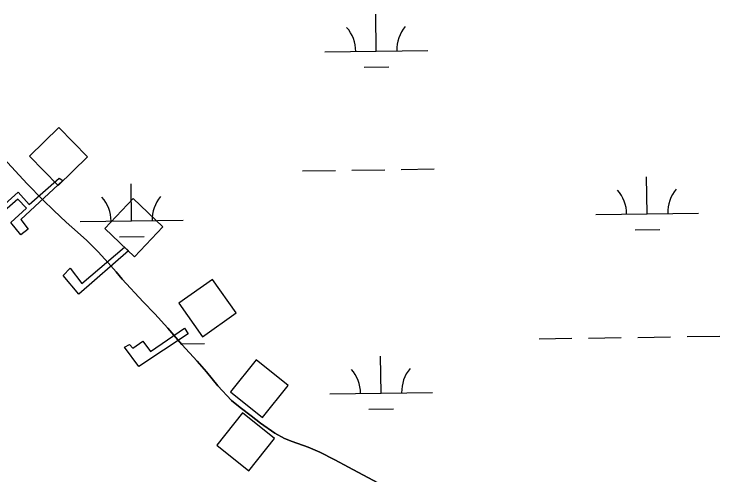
# Model space of a CAD drawing. Extents: x 3767014 to 3805179, y 361544 to 387384.
# Drawn here: x 3780852 to 3781539, y 368075 to 368523 of the extents above; entities that cross this region are included whole.
import ezdxf

# ---------------------------------------------------------------- set-up
doc = ezdxf.new("R2010")
doc.units = 0
for name, color, linetype in [('V-BLDG-OTLN', 7, 'Continuous'), ('V-CHAN-DOCK', 7, 'Continuous'), ('V-TOPO-SHOR', 7, 'Continuous'), ('V-WETL-SWMP', 7, 'Continuous')]:
    doc.layers.add(name, color=color, linetype=linetype)

msp = doc.modelspace()

# ---------------------------------------------------------------- linework, layer by layer
at = {"layer": 'V-BLDG-OTLN'}
for points in [[(3780866.664, 368384.855), (3780894.54, 368356.167), (3780923.227, 368384.043), (3780895.352, 368412.73)], [(3780940.058, 368314.555), (3780969.01, 368286.955), (3780996.61, 368315.907), (3780967.658, 368343.507)], [(3781012.066, 368241.808), (3781035.164, 368209.153), (3781067.821, 368232.252), (3781044.722, 368264.907)], [(3781062.36, 368155.535), (3781093.598, 368130.551), (3781118.581, 368161.79), (3781087.343, 368186.773)], [(3781049.088, 368103.764), (3781080.326, 368078.78), (3781105.309, 368110.019), (3781074.071, 368135.002)]]:
    msp.add_lwpolyline(points, close=True, dxfattribs=at)
at = {"layer": 'V-CHAN-DOCK'}
for points in [[(3780899.125, 368360.983), (3780858.134, 368323.016), (3780865.48, 368313.738), (3780858.306, 368308.102), (3780848.453, 368320.144), (3780863.709, 368334.173), (3780855.203, 368342.932), (3780839.647, 368329.286), (3780821.612, 368348.831), (3780828.006, 368354.547), (3780842.743, 368338.14), (3780855.816, 368349.773), (3780866.256, 368337.646), (3780895.75, 368363.435), (3780899.125, 368360.983)], [(3780962.928, 368292.547), (3780914.726, 368250.404), (3780899.452, 368268.748), (3780906.395, 368275.844), (3780917.782, 368260.914), (3780959.326, 368296.262), (3780962.928, 368292.547)], [(3781021.284, 368211.789), (3780973.213, 368180.081), (3780959.195, 368198.944), (3780964.2, 368201.604), (3780967.215, 368197.973), (3780977.086, 368204.944), (3780984.453, 368194.889), (3781017.632, 368217.451), (3781021.284, 368211.789)]]:
    msp.add_lwpolyline(points, dxfattribs=at)
at = {"layer": 'V-TOPO-SHOR'}
msp.add_lwpolyline([(3780841.357, 368382.655), (3780864.395, 368357.954), (3780879.673, 368342.172), (3780890.306, 368331.955), (3780902.434, 368320.697), (3780913.457, 368310.687), (3780922.466, 368302.779), (3780933.611, 368291.693), (3780943.38, 368280.866), (3780950.937, 368272.237), (3780956.792, 368265.233), (3780977.414, 368243.215), (3780988.872, 368231.353), (3781001.263, 368217.457), (3781015.076, 368201.442), (3781029.873, 368185.257), (3781039.04, 368174.904), (3781050.048, 368161.465), (3781063.331, 368147.1), (3781071.726, 368140.354), (3781082.413, 368132.001), (3781091.502, 368124.878), (3781105.448, 368115.332), (3781114.884, 368110.079), (3781122.398, 368107.228), (3781137.913, 368101.539), (3781149.392, 368096.826), (3781163.876, 368089.351), (3781177.272, 368082.335), (3781205.956, 368066.981)], dxfattribs=at)
at = {"layer": 'V-WETL-SWMP'}
for p, q in [((3781204.355, 368486.94), (3781203.855, 368522.936)), ((3781154.36, 368486.245), (3781254.351, 368487.634)), ((3781192.571, 368471.344), (3781216.569, 368471.677)), ((3781132.558, 368370.499), (3781164.555, 368370.944)), ((3781180.553, 368371.166), (3781212.55, 368371.611)), ((3781228.549, 368371.833), (3781260.545, 368372.277)), ((3781468.014, 368328.725), (3781467.514, 368364.721)), ((3780966.155, 368321.753), (3780965.655, 368357.75)), ((3781418.019, 368328.03), (3781518.01, 368329.419)), ((3780916.16, 368321.059), (3781016.15, 368322.448)), ((3781456.23, 368313.129), (3781480.228, 368313.462)), ((3780954.37, 368306.157), (3780978.368, 368306.49)), ((3781362.848, 368207.181), (3781394.845, 368207.626)), ((3781410.844, 368207.848), (3781442.841, 368208.292)), ((3781458.839, 368208.515), (3781490.836, 368208.959)), ((3781506.835, 368209.181), (3781538.831, 368209.626)), ((3781014.303, 368202.34), (3781036.972, 368202.654)), ((3781208.976, 368154.297), (3781208.476, 368190.293)), ((3781158.981, 368153.602), (3781258.971, 368154.991)), ((3781197.192, 368138.701), (3781221.189, 368139.034))]:
    msp.add_line(p, q, dxfattribs=at)
msp.add_lwpolyline([(3781205.956, 368066.981), (3781177.272, 368082.335), (3781163.876, 368089.35), (3781149.392, 368096.827), (3781137.914, 368101.539), (3781122.397, 368107.228), (3781114.883, 368110.079), (3781105.449, 368115.331), (3781091.501, 368124.878), (3781082.412, 368132), (3781071.726, 368140.355), (3781063.332, 368147.101), (3781050.049, 368161.465), (3781039.041, 368174.905), (3781029.873, 368185.256), (3781015.076, 368201.443), (3781001.262, 368217.458), (3780988.872, 368231.354), (3780977.414, 368243.216), (3780956.792, 368265.233), (3780950.938, 368272.238), (3780943.379, 368280.866), (3780933.611, 368291.693), (3780922.466, 368302.779), (3780913.456, 368310.686), (3780902.435, 368320.697), (3780890.306, 368331.955), (3780879.672, 368342.172), (3780864.395, 368357.955), (3780841.356, 368382.656)], dxfattribs=at)
for centre, start, end in [((3781149.111, 368486.647), 0.024037, 41.567696), ((3781259.586, 368488.182), 140.024034, 181.567693), ((3781412.77, 368328.432), 0.024037, 41.567696), ((3781523.245, 368329.967), 140.024034, 181.567693), ((3780910.911, 368321.461), 0.024037, 41.567696), ((3781021.386, 368322.995), 140.024034, 181.567693), ((3781264.207, 368155.539), 140.024034, 181.567693), ((3781153.732, 368154.004), 0.024037, 41.567696)]:
    msp.add_arc(centre, 35.246, start, end, dxfattribs=at)

doc.saveas('drawing.dxf')
